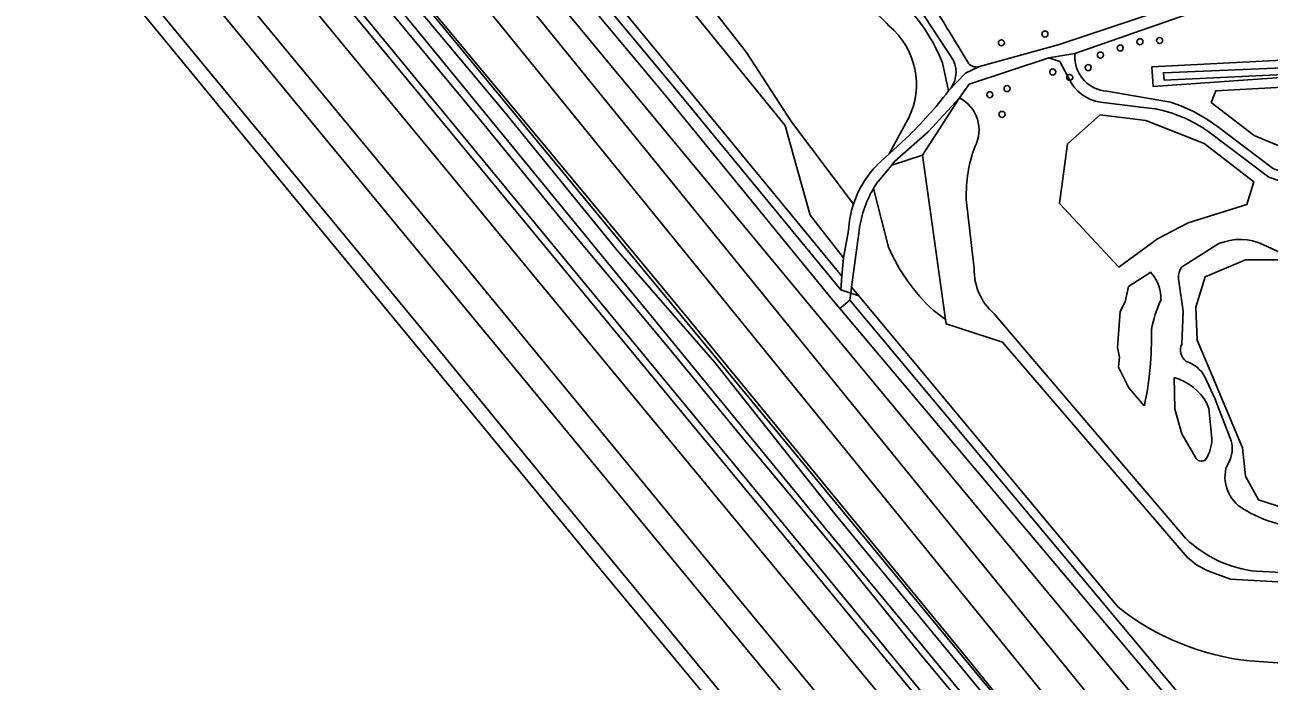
# Model space of a CAD drawing. Extents: x 157320 to 158835, y 386650 to 388491.
# Drawn here: x 157670.5 to 157872.8, y 387079.2 to 387185.7 of the extents above; entities that cross this region are included whole.
import ezdxf

# ---------------------------------------------------------------- set-up
doc = ezdxf.new("R2010")
doc.units = 0
for name, color, linetype in [('IMGEO_Boom', 7, 'Continuous'), ('IMGEO_Grasland_overig', 7, 'Continuous'), ('IMGEO_Groenvoorziening', 7, 'Continuous'), ('IMGEO_Hek', 7, 'Continuous'), ('IMGEO_Loofbos', 7, 'Continuous'), ('IMGEO_Meer_plas_ven_vijver', 7, 'Continuous'), ('IMGEO_Oever', 7, 'Continuous'), ('IMGEO_Spoor', 7, 'Continuous'), ('IMGEO_Spoorbaan_halfverhard', 7, 'Continuous'), ('IMGEO_Voetpad_halfverhard', 7, 'Continuous'), ('IMGEO_Voetpad_onverhard', 7, 'Continuous'), ('IMGEO_Waterloop', 7, 'Continuous')]:
    doc.layers.add(name, color=color, linetype=linetype)

msp = doc.modelspace()

# ---------------------------------------------------------------- linework, layer by layer
at = {"layer": 'IMGEO_Boom'}
for centre in [(157836.34, 387184.25), (157829.26, 387182.83), (157848.57, 387182), (157851.77, 387183), (157854.97, 387183.2), (157845.34, 387180.84), (157837.61, 387178.09), (157840.37, 387177.2), (157843.37, 387178.8), (157830.17, 387175.4), (157827.37, 387174.4), (157829.37, 387171.2)]:
    msp.add_circle(centre, 0.489, dxfattribs=at)
at = {"layer": 'IMGEO_Grasland_overig'}
for points in [[(157951.8, 386913.77), (157861.9, 387021.98), (157796.63, 387101.23), (157746.6, 387161.8), (157682.89, 387239.1), (157624.89, 387309.16), (157593.06, 387348.18), (157583.65, 387359.86), (157556.84, 387392.28), (157497.66, 387463.56), (157461.47, 387507.55), (157432.19, 387542.64), (157421.96, 387552.71), (157419.49, 387555.3), (157418.93, 387554.85), (157437.28, 387534.06), (157449.56, 387519.43), (157475.31, 387488.45), (157486.06, 387475.38), (157545.3, 387403.37), (157576.98, 387365.25), (157604.98, 387331.2), (157733.75, 387175.56), (157897.26, 386977.61)], [(157833.68, 387062.45), (157815.72, 387084), (157803.44, 387099.18), (157786.69, 387119.27), (157775.5, 387132.85), (157758, 387153.8), (157743.7, 387171.28), (157722.93, 387196.42), (157707.9, 387214.96), (157695.31, 387230.06), (157677.3, 387251.89), (157655.21, 387278.32), (157623.84, 387316.66), (157572.69, 387378.49)], [(157593.06, 387348.18), (157624.89, 387309.16), (157682.89, 387239.1), (157746.6, 387161.8), (157796.63, 387101.23), (157861.9, 387021.98)]]:
    msp.add_lwpolyline(points, dxfattribs=at)
at = {"layer": 'IMGEO_Groenvoorziening'}
for points in [[(157861.05, 387046.47), (157695.61, 387250), (157656.75, 387297.8), (157500, 387486.32), (157496.88, 387490.07), (157491.71, 387500), (157484.63, 387513.61), (157488.56, 387508.46), (157495.01, 387500), (157500, 387493.45), (157503.77, 387488.5), (157517.2, 387474.24), (157545.57, 387444.11), (157590.65, 387390.24), (157664.34, 387303.06), (157707.81, 387250), (157745.01, 387204.22), (157870.42, 387053.08)], [(157861.8, 387070.02), (157803, 387139.66), (157801.53, 387141.41), (157774.67, 387174.28), (157720.59, 387238.92), (157711.56, 387250), (157667.65, 387303.9), (157594.47, 387393.09)], [(157729.89, 387202.37), (157727.73, 387198.46), (157891.65, 387000), (157995.69, 386874.03), (158000, 386868.82), (158041.54, 386818.52), (158065.3, 386791.34), (158066.11, 386792.02), (158062.31, 386796.6), (158066.44, 386799.85), (158047.34, 386822.19), (158036.08, 386835.35), (158029.14, 386842.48), (158000, 386877.85), (157899.34, 387000)], [(157772.79, 387200.54), (157787.81, 387181.25), (157795.16, 387170.01), (157805.2, 387156.63)], [(157825.72, 387178.98), (157838.5, 387182.51), (157854.07, 387187.71), (157852.66, 387189.61), (157841.07, 387200.78)], [(157821.46, 387179.98), (157814.42, 387190.74), (157808.55, 387194.68), (157799.55, 387197.11), (157799.3, 387196.42), (157806.93, 387194.05)], [(157858.29, 387187.03), (157853.16, 387185.25), (157841.22, 387181.12), (157841.19, 387180.23), (157841.24, 387179.73), (157841.34, 387179.24), (157841.48, 387178.76), (157841.66, 387178.29), (157841.89, 387177.84), (157842.15, 387177.41), (157842.45, 387177.01), (157842.79, 387176.64), (157843.15, 387176.29), (157843.55, 387175.98), (157843.97, 387175.71), (157844.42, 387175.48), (157844.88, 387175.29), (157845.36, 387175.14), (157845.86, 387175.03), (157846.36, 387174.97), (157846.37, 387174.97), (157856.72, 387173.21), (157858.42, 387172.61), (157860.51, 387171.67), (157862.5, 387170.55), (157864.39, 387169.26), (157873.51, 387162.34)], [(157820.53, 387185.03), (157823.95, 387179.41)], [(157840.6, 387176.32), (157838.74, 387179.81), (157836.98, 387180.4), (157824.03, 387176.1), (157822.46, 387173.89)], [(157874.76, 387177.2), (157853.91, 387175.76), (157853.71, 387178.93), (157875.92, 387180.09)], [(157820.65, 387175.01), (157819.68, 387179.56)], [(157819.68, 387179.56), (157820.65, 387175.01)], [(157822.46, 387173.89), (157816.44, 387164.6), (157820.16, 387137.88), (157820.26, 387137.17), (157829.43, 387134.21), (157859.46, 387099.31), (157861.03, 387098.01), (157862.79, 387097.09), (157866.52, 387095.71), (157922.55, 387092.6), (157924.62, 387094.13), (157870.73, 387097)], [(157854.13, 387172.13), (157846.25, 387173.1)], [(157809.03, 387162.98), (157811, 387164.79), (157814.11, 387170.46)], [(157814.11, 387170.46), (157811, 387164.79), (157813.8, 387167.35)], [(157879.94, 387158.54), (157872.72, 387161.01), (157862.83, 387168.46)], [(157818.14, 387139.41), (157820.16, 387137.88), (157816.44, 387164.6), (157811.42, 387162.97), (157808.97, 387160), (157808.47, 387159.18), (157810.89, 387149.65)], [(157823.55, 387157.41), (157824.82, 387146.17)], [(157824.82, 387146.17), (157823.55, 387157.41)], [(157858.55, 387146.37), (157864.61, 387150.22)], [(157871.87, 387150.03), (157875.96, 387148.11), (157880.13, 387147.16), (157882.54, 387145.66), (157885.53, 387143.8), (157888.93, 387141.97), (157890.37, 387140.4), (157891.72, 387136.96), (157892.63, 387133.26), (157892.94, 387129.42), (157892.72, 387125.85), (157891.89, 387122.67), (157890.06, 387119.53), (157886.99, 387116.89), (157882.72, 387113.63), (157885.31, 387108.27), (157883.97, 387105.29), (157881.05, 387104.42)], [(157852.49, 387123.86), (157849.99, 387126.82), (157848.29, 387130.17), (157848.45, 387131.77), (157848.11, 387133.35), (157848.55, 387139.17), (157849.39, 387140.74), (157849.9, 387143.24), (157853.56, 387145.57)], [(157853.56, 387145.57), (157853.67, 387145.36)], [(157858.56, 387133.91), (157858.83, 387139.26), (157858.1, 387144.12)], [(157848.2, 387091.21), (157806.06, 387141.76), (157804.78, 387142.18), (157804.63, 387141.03), (157863.81, 387070.34), (157873.6, 387060.6)], [(157828.06, 387138.82), (157859.18, 387102.36)], [(157859.18, 387102.36), (157828.06, 387138.82)], [(157860.93, 387115.31), (157858.56, 387119.33), (157857.46, 387123.33), (157857.34, 387128.48)], [(157866.44, 387118.6), (157864.31, 387124.08), (157864.03, 387124.97), (157862.33, 387128.6)], [(157862.67, 387124.27), (157862.99, 387123.46), (157863.46, 387118.55)], [(157865.76, 387113.71), (157866.39, 387115.07)], [(157870.73, 387097), (157924.62, 387094.13), (157931.39, 387099.15), (157912.85, 387104.51)], [(157879.66, 387059.73), (157887.73, 387064.41), (157912.54, 387081.05), (157903.9, 387080.76), (157894.76, 387080.67), (157869.63, 387082.44)]]:
    msp.add_lwpolyline(points, dxfattribs=at)
for points in [[(157664.34, 387303.06), (157661, 387301.29), (157865.56, 387049.64), (157869.98, 387052.74), (157870.42, 387053.08), (157745.01, 387204.22), (157707.81, 387250)], [(157803.57, 387147.92), (157798.17, 387154.86), (157794.74, 387167.01), (157794.08, 387169.38), (157741.87, 387233.63), (157732.46, 387245.21), (157725.41, 387239.55), (157803.33, 387144.92)], [(157803.33, 387144.92), (157725.41, 387239.55), (157725.01, 387239.24), (157724.13, 387237.85), (157776.17, 387175.47), (157803.16, 387142.7)], [(157898.82, 387152.76), (157880.46, 387174.67), (157880.12, 387174.84), (157879.14, 387175.21), (157878.13, 387175.47), (157877.1, 387175.62), (157876.05, 387175.67), (157864.11, 387175.05), (157863.38, 387173.16), (157870.32, 387167.8), (157881.22, 387163.24), (157888.64, 387158.16), (157893.95, 387153.75), (157897.98, 387152.12)], [(157893.95, 387153.75), (157888.64, 387158.16), (157881.22, 387163.24), (157870.32, 387167.8), (157863.38, 387173.16), (157864.11, 387175.05), (157876.05, 387175.67), (157877.1, 387175.62), (157878.13, 387175.47), (157879.14, 387175.21), (157880.12, 387174.84), (157880.46, 387174.67), (157881.05, 387174.38), (157881.93, 387173.82), (157882.04, 387173.74), (157883.05, 387172.88), (157899.77, 387153.48), (157898.82, 387152.76), (157897.98, 387152.12)], [(157816.44, 387164.6), (157822.46, 387173.89), (157817.36, 387168.35), (157811.9, 387163.54), (157811.42, 387162.97)], [(157839.98, 387166.45), (157845.31, 387171.12), (157852.72, 387170.2), (157862.19, 387166.49), (157870.31, 387160.23), (157869.16, 387156.57), (157859.6, 387153.61), (157854.63, 387151.01), (157848.32, 387146.4), (157838.68, 387156.73)], [(157848.32, 387146.4), (157854.63, 387151.01), (157859.6, 387153.61), (157869.16, 387156.57), (157870.31, 387160.23), (157862.19, 387166.49), (157852.72, 387170.2), (157845.31, 387171.12), (157839.98, 387166.45), (157838.68, 387156.73)], [(157806.06, 387141.76), (157804.91, 387143.15), (157804.78, 387142.18)]]:
    msp.add_lwpolyline(points, close=True, dxfattribs=at)
for centre, radius, start, end in [((157793.43, 387169.33), 28.17, 21.299, 61.3644), ((157793.43, 387169.33), 28.17, 21.299, 61.3644), ((157798.24, 387173.14), 25.25, 28.0738, 63.6688), ((157793.41, 387169.87), 23.56, 41.8926, 63.675), ((157793.41, 387169.87), 23.56, 41.8926, 63.675), ((157803.08, 387176.05), 12.37, 333.0881, 50.5138), ((157803.08, 387176.05), 12.37, 333.0881, 50.5138), ((157817.38, 387178.1), 4.5, 316.6178, 24.7306), ((157825.19, 387180.63), 1.73, 224.4949, 287.9211), ((157846.36, 387179.86), 6.76, 211.5893, 269.0478), ((157763.46, 387219.27), 72.32, 314.1134, 322.2612), ((157819.78, 387168.7), 5.84, 332.0083, 62.6627), ((157819.78, 387168.7), 5.84, 332.0083, 62.6627), ((157849.77, 387149.65), 22.91, 55.2201, 79.009), ((157846.48, 387158.09), 22.94, 159.9357, 181.6945), ((157846.48, 387158.09), 22.94, 159.9357, 181.6945), ((157820.81, 387151.55), 16.41, 135.8394, 161.9549), ((157839.96, 387162.55), 31.81, 203.9195, 226.6881), ((157868.02, 387141.84), 9.05, 64.8481, 112.12), ((157834.43, 387146.02), 9.61, 179.086, 228.5351), ((157834.43, 387146.02), 9.61, 179.086, 228.5351), ((157849.36, 387141.47), 5.82, 355.5384, 42.0804), ((157861.06, 387144.7), 3.02, 146.3847, 191.0052), ((157873.02, 387132.74), 19.69, 155.1473, 169.7174), ((157799.31, 387135.06), 54.35, 348.1051, 1.256), ((157860.7, 387132.96), 2.34, 156.0015, 233.4597), ((157857.63, 387125.98), 5.38, 29.1309, 71.8351), ((157854.94, 387119.96), 8.85, 29.1394, 74.2628), ((157857.19, 387118.55), 6.27, 327.1171, 359.9523), ((157862.58, 387116.89), 4.21, 334.5059, 23.9667), ((157861.77, 387115.96), 1.07, 217.9833, 310.3141), ((157871.65, 387112.34), 6.05, 166.8508, 244.7164), ((157878.45, 387122.26), 18.03, 238.631, 278.2769), ((157872.83, 387116.64), 19.75, 226.3037, 263.9071), ((157872.83, 387116.64), 19.75, 226.3037, 263.9071), ((157874.14, 387124.05), 41.85, 231.6969, 263.8163)]:
    msp.add_arc(centre, radius, start, end, dxfattribs=at)
at = {"layer": 'IMGEO_Hek'}
for points in [[(157848.74, 387051.95), (157823.56, 387082.99), (157778.5, 387137.85), (157765.18, 387153.91), (157756.41, 387164.46), (157728.03, 387198.52), (157729.77, 387203.38), (157722.65, 387207.56), (157719.48, 387211.47), (157714.51, 387217.57), (157706.96, 387226.95), (157697.22, 387238.93), (157687.73, 387250.68), (157682.54, 387257.11), (157676.71, 387264.25), (157658.14, 387287.17), (157628.01, 387324.15), (157602.52, 387355.38)], [(157741.87, 387233.63), (157794.08, 387169.38), (157794.74, 387167.01), (157798.17, 387154.86), (157803.57, 387147.92)], [(157803.57, 387147.92), (157803.33, 387144.92)], [(157803.33, 387144.92), (157803.16, 387142.7)], [(157803.16, 387142.7), (157804.78, 387142.18)], [(157804.78, 387142.18), (157806.06, 387141.76)], [(157924.62, 387094.13), (157922.55, 387092.6), (157866.52, 387095.71), (157862.79, 387097.09), (157861.03, 387098.01), (157859.46, 387099.31), (157829.43, 387134.21), (157820.26, 387137.17)]]:
    msp.add_lwpolyline(points, dxfattribs=at)
at = {"layer": 'IMGEO_Loofbos'}
msp.add_lwpolyline([(157491.71, 387500), (157496.88, 387490.07), (157500, 387486.32), (157656.75, 387297.8), (157695.61, 387250), (157861.05, 387046.47), (157865.56, 387049.64), (157661, 387301.29), (157517.2, 387474.24), (157503.77, 387488.5), (157500, 387493.45), (157495.01, 387500), (157488.56, 387508.46), (157484.63, 387513.61)], close=True, dxfattribs=at)
for points in [[(157772.79, 387200.54), (157770.34, 387208.65), (157764.16, 387217.23), (157763.95, 387217.46), (157763.33, 387218.22), (157763.14, 387218.46), (157746.48, 387237.7), (157746.07, 387238.22), (157737.52, 387249.28), (157732.46, 387245.21), (157741.87, 387233.63), (157794.08, 387169.38), (157794.74, 387167.01), (157798.17, 387154.86), (157803.57, 387147.92), (157804.42, 387152.35)], [(157805.2, 387156.63), (157795.16, 387170.01), (157787.81, 387181.25), (157772.79, 387200.54)], [(157810.89, 387149.65), (157808.47, 387159.18)], [(157806.07, 387151.94), (157804.91, 387143.15), (157806.06, 387141.76), (157848.2, 387091.21)], [(157869.63, 387082.44), (157894.76, 387080.67), (157903.9, 387080.76), (157912.54, 387081.05), (157927.41, 387088.1), (157932.94, 387091.57), (157929.69, 387093.51), (157924.62, 387094.13), (157922.55, 387092.6), (157866.52, 387095.71), (157862.79, 387097.09), (157861.03, 387098.01), (157859.46, 387099.31), (157829.43, 387134.21), (157820.26, 387137.17), (157820.16, 387137.88), (157818.14, 387139.41)]]:
    msp.add_lwpolyline(points, dxfattribs=at)
for centre, radius, start, end in [((157824.76, 387149.77), 18.82, 149.9861, 173.3767), ((157820.81, 387151.56), 16.41, 161.9888, 177.2248), ((157839.96, 387162.55), 31.81, 203.9195, 226.6881), ((157874.14, 387124.05), 41.85, 231.6969, 263.8163)]:
    msp.add_arc(centre, radius, start, end, dxfattribs=at)
at = {"layer": 'IMGEO_Meer_plas_ven_vijver'}
for points in [[(157874.18, 387147.58), (157868.91, 387147.58), (157862.38, 387144.83), (157860.84, 387139.89), (157861.08, 387134.56), (157863.18, 387129.54), (157865.29, 387124.53), (157866.86, 387120.78), (157868.43, 387117.03), (157868.93, 387112.47), (157871.03, 387108.59), (157876.93, 387106.73)], [(157853.67, 387145.36), (157853.56, 387145.57), (157849.9, 387143.24), (157849.39, 387140.74), (157848.55, 387139.17), (157848.11, 387133.35), (157848.45, 387131.77), (157848.29, 387130.17), (157849.99, 387126.82), (157852.49, 387123.86)], [(157857.34, 387128.48), (157857.46, 387123.33), (157858.56, 387119.33), (157860.93, 387115.31)], [(157862.99, 387123.46), (157862.67, 387124.27)], [(157863.46, 387118.55), (157862.99, 387123.46)]]:
    msp.add_lwpolyline(points, dxfattribs=at)
for centre, radius, start, end in [((157849.36, 387141.47), 5.82, 355.5384, 42.0804), ((157873.02, 387132.74), 19.69, 155.1473, 169.7174), ((157799.31, 387135.06), 54.35, 348.1051, 1.256), ((157854.94, 387119.96), 8.85, 29.1394, 74.2628), ((157857.19, 387118.55), 6.27, 327.1171, 359.9523), ((157861.77, 387115.96), 1.07, 217.9833, 310.3141)]:
    msp.add_arc(centre, radius, start, end, dxfattribs=at)
at = {"layer": 'IMGEO_Oever'}
for points in [[(157436.87, 387543.75), (157437.31, 387542.08), (157437.72, 387541.12), (157450.61, 387525.73), (157472.21, 387499.44), (157493.83, 387473.48), (157521.96, 387439.69), (157542.93, 387414.95), (157572.69, 387378.49), (157623.84, 387316.66), (157655.21, 387278.32), (157677.3, 387251.89), (157695.31, 387230.06), (157707.9, 387214.96), (157722.93, 387196.42), (157743.7, 387171.28), (157758, 387153.8), (157775.5, 387132.85), (157786.69, 387119.27), (157803.44, 387099.18), (157815.72, 387084), (157833.68, 387062.45)], [(157897.14, 386987.42), (157800.36, 387104.35), (157718.27, 387204.49), (157665.97, 387268.12), (157603.76, 387343.06), (157595.04, 387353.81)], [(157662.51, 387275.87), (157680.55, 387254.34), (157715.66, 387211.81), (157721.68, 387204.13), (157723.07, 387202.2), (157723.89, 387201.61), (157724.96, 387202.25), (157726.6, 387202.99), (157727.45, 387202.87), (157727.72, 387202.58), (157727.93, 387202.09), (157727.93, 387201.85), (157727.44, 387201.24), (157725.86, 387199.88), (157725.64, 387198.77), (157726.18, 387197.98), (157728.81, 387195.1), (157748.37, 387171.72), (157766.9, 387149.02), (157782.66, 387130.89), (157802.41, 387106.05), (158006.02, 386859.15)], [(157891.65, 387000), (157727.73, 387198.46), (157729.89, 387202.37)], [(157875.92, 387180.09), (157853.71, 387178.93), (157853.91, 387175.76), (157874.76, 387177.2)], [(157864.61, 387150.22), (157858.55, 387146.37)], [(157875.96, 387148.11), (157871.87, 387150.03)], [(157876.93, 387106.73), (157871.03, 387108.59), (157868.93, 387112.47), (157868.43, 387117.03), (157866.86, 387120.78), (157865.29, 387124.53), (157863.18, 387129.54), (157861.08, 387134.56), (157860.84, 387139.89), (157862.38, 387144.83), (157868.91, 387147.58), (157874.18, 387147.58)], [(157858.1, 387144.12), (157858.83, 387139.26), (157858.56, 387133.91)], [(157862.33, 387128.6), (157864.03, 387124.97), (157864.31, 387124.08), (157866.44, 387118.6)], [(157866.39, 387115.07), (157865.76, 387113.71)]]:
    msp.add_lwpolyline(points, dxfattribs=at)
msp.add_lwpolyline([(157855.7, 387176.79), (157855.58, 387177.98), (157878.95, 387178.95), (157883.85, 387176.29), (157898.66, 387160.68), (157908.01, 387148.44), (157914.5, 387139.09), (157925.6, 387123.86), (157930.6, 387118.28), (157934.42, 387114.09), (157938.96, 387108.22), (157941.61, 387101.09), (157940.49, 387100.67), (157937.94, 387107.48), (157934.48, 387112.23), (157919.54, 387129.79), (157901.69, 387154.64), (157897.5, 387159.93), (157887.73, 387170.59), (157883.31, 387175.42), (157878.66, 387177.87)], close=True, dxfattribs=at)
for centre, radius, start, end in [((157868.02, 387141.84), 9.05, 64.8481, 112.12), ((157861.06, 387144.7), 3.02, 146.3847, 191.0052), ((157860.7, 387132.96), 2.34, 156.0015, 233.4597), ((157857.63, 387125.98), 5.38, 29.1309, 71.8351), ((157862.58, 387116.89), 4.21, 334.5059, 23.9667), ((157871.65, 387112.34), 6.05, 166.8508, 244.7164), ((157878.45, 387122.26), 18.03, 238.631, 278.2769)]:
    msp.add_arc(centre, radius, start, end, dxfattribs=at)
at = {"layer": 'IMGEO_Spoor'}
for points in [[(157408.21, 387562.68), (157414.06, 387555.61), (157571.71, 387364.96), (157581.65, 387352.63), (157671.59, 387243.98), (157730.4, 387172.63), (157983.73, 386866.1), (158139.86, 386676.99)], [(157401.12, 387559.03), (157406.95, 387551.98), (157427.78, 387526.75), (157695.04, 387203.36), (157741.5, 387147.28), (157786.43, 387092.72), (157971.28, 386869.29), (158068.29, 386751.61), (158134.42, 386671.62)], [(157397.27, 387557.16), (157403.15, 387550.03), (157560.19, 387359.8), (157579.71, 387336.08), (157628.66, 387277.02), (158131.31, 386668.54)], [(157480.96, 387443.92), (157534.02, 387379.54), (157736.12, 387135.04), (157755.26, 387111.71), (157792.53, 387066.53), (157814.63, 387039.92), (157934.91, 386894.34), (157975.15, 386845.51), (158081.43, 386716.93)]]:
    msp.add_lwpolyline(points, dxfattribs=at)
at = {"layer": 'IMGEO_Spoorbaan_halfverhard'}
for points in [[(157530.68, 387379.55), (157602.33, 387293.74), (157707.21, 387166.31), (157764.17, 387097.17), (157803, 387050.45)], [(157897.26, 386977.61), (157733.75, 387175.56), (157604.98, 387331.2), (157576.98, 387365.25)]]:
    msp.add_lwpolyline(points, dxfattribs=at)
at = {"layer": 'IMGEO_Voetpad_halfverhard'}
msp.add_lwpolyline([(157596.01, 387394.35), (157594.47, 387393.09), (157667.65, 387303.9), (157711.56, 387250), (157720.59, 387238.92), (157774.67, 387174.28), (157801.53, 387141.41), (157803, 387139.66), (157804.63, 387141.03), (157804.78, 387142.18), (157803.16, 387142.7), (157776.17, 387175.47), (157724.13, 387237.85), (157725.01, 387239.24), (157725.41, 387239.55), (157724.62, 387240.46), (157724.23, 387240.15), (157722.1, 387239.97), (157713.91, 387250)], close=True, dxfattribs=at)
for points in [[(157798.22, 387196.85), (157799.3, 387196.42), (157799.55, 387197.11), (157808.55, 387194.68), (157814.42, 387190.74), (157821.46, 387179.98)], [(157867.46, 387190.18), (157873.9, 387192.4), (157872.97, 387193.61), (157872.57, 387194.25), (157865.95, 387191.98), (157857.17, 387188.99), (157856.73, 387188.81), (157854.07, 387187.71), (157838.5, 387182.51), (157825.72, 387178.98), (157823.43, 387177.89), (157820.68, 387175.01), (157820.65, 387175.01)], [(157808.47, 387159.18), (157808.97, 387160), (157811.42, 387162.97), (157811.9, 387163.54), (157817.36, 387168.35), (157822.46, 387173.89), (157824.03, 387176.1), (157836.98, 387180.4), (157841.22, 387181.12), (157853.16, 387185.25), (157858.29, 387187.03), (157867.46, 387190.18)], [(157823.95, 387179.41), (157820.53, 387185.03)], [(157820.65, 387175.01), (157820.68, 387175.01), (157823.43, 387177.89), (157825.72, 387178.98)], [(157813.8, 387167.35), (157811, 387164.79), (157809.03, 387162.98)], [(157804.42, 387152.35), (157803.57, 387147.92), (157803.33, 387144.92), (157803.16, 387142.7), (157804.78, 387142.18), (157804.91, 387143.15), (157806.07, 387151.94)], [(157804.63, 387141.03), (157803, 387139.66), (157861.8, 387070.02), (157874.66, 387056.41), (157875.52, 387055.51), (157876.01, 387054.99), (157879.96, 387057.11), (157885.17, 387060.57), (157917.49, 387079.65), (157927.82, 387085.47), (157937.45, 387091.7), (157940.99, 387095.53), (157941.5, 387095.89), (157942.67, 387096.72), (157945.06, 387098.42), (157944.32, 387100.01), (157943.44, 387099.52), (157941.81, 387098.62), (157941.19, 387098.27)], [(157873.6, 387060.6), (157863.81, 387070.34), (157804.63, 387141.03)]]:
    msp.add_lwpolyline(points, dxfattribs=at)
for centre, radius, start, end in [((157798.24, 387173.14), 25.25, 28.0738, 63.6688), ((157817.38, 387178.1), 4.5, 316.6178, 24.7306), ((157825.19, 387180.63), 1.73, 224.4949, 287.9211), ((157763.46, 387219.27), 72.32, 314.1134, 322.2612), ((157820.81, 387151.55), 16.41, 135.8394, 161.9549), ((157824.76, 387149.77), 18.82, 149.9861, 173.3767), ((157820.81, 387151.56), 16.41, 161.9888, 177.2248)]:
    msp.add_arc(centre, radius, start, end, dxfattribs=at)
at = {"layer": 'IMGEO_Voetpad_onverhard'}
for points in [[(157856.72, 387173.21), (157846.37, 387174.97), (157846.36, 387174.97), (157845.86, 387175.03), (157845.36, 387175.14), (157844.88, 387175.29), (157844.42, 387175.48), (157843.97, 387175.71), (157843.55, 387175.98), (157843.15, 387176.29), (157842.79, 387176.64), (157842.45, 387177.01), (157842.15, 387177.41), (157841.89, 387177.84), (157841.66, 387178.29), (157841.48, 387178.76), (157841.34, 387179.24), (157841.24, 387179.73), (157841.19, 387180.23), (157841.22, 387181.12), (157836.98, 387180.4), (157838.74, 387179.81), (157840.6, 387176.32)], [(157846.25, 387173.1), (157854.13, 387172.13)], [(157884.5, 387155.94), (157895.19, 387148.3), (157904.88, 387143.99), (157905.68, 387145.56), (157906.5, 387146.35), (157904.75, 387145.85), (157904.6, 387145.87), (157902.71, 387146.05), (157895.8, 387149.52), (157886.94, 387156.24), (157885.73, 387157.27), (157884.43, 387158.19), (157883.05, 387158.98), (157881.61, 387159.66), (157880.11, 387160.2), (157878.76, 387160.56), (157873.51, 387162.34), (157864.39, 387169.26), (157862.5, 387170.55), (157860.51, 387171.67), (157858.42, 387172.61), (157856.72, 387173.21)], [(157862.83, 387168.46), (157872.72, 387161.01), (157879.94, 387158.54)]]:
    msp.add_lwpolyline(points, dxfattribs=at)
for centre, radius, start, end in [((157846.36, 387179.86), 6.76, 211.5893, 269.0478), ((157849.77, 387149.65), 22.91, 55.2201, 79.009)]:
    msp.add_arc(centre, radius, start, end, dxfattribs=at)
at = {"layer": 'IMGEO_Waterloop'}
for points in [[(157595.04, 387353.81), (157603.76, 387343.06), (157665.97, 387268.12), (157718.27, 387204.49), (157800.36, 387104.35), (157897.14, 386987.42)], [(158006.02, 386859.15), (157802.41, 387106.05), (157782.66, 387130.89), (157766.9, 387149.02), (157748.37, 387171.72), (157728.81, 387195.1), (157726.18, 387197.98), (157725.64, 387198.77), (157725.86, 387199.88), (157727.44, 387201.24), (157727.93, 387201.85), (157727.93, 387202.09), (157727.72, 387202.58), (157727.45, 387202.87), (157726.6, 387202.99), (157724.96, 387202.25), (157723.89, 387201.61), (157723.07, 387202.2), (157721.68, 387204.13), (157715.66, 387211.81), (157680.55, 387254.34), (157662.51, 387275.87)]]:
    msp.add_lwpolyline(points, dxfattribs=at)
msp.add_lwpolyline([(157855.7, 387176.79), (157878.66, 387177.87), (157883.31, 387175.42), (157887.73, 387170.59), (157897.5, 387159.93), (157901.69, 387154.64), (157919.54, 387129.79), (157934.48, 387112.23), (157937.94, 387107.48), (157940.49, 387100.67), (157941.61, 387101.09), (157938.96, 387108.22), (157934.42, 387114.09), (157930.6, 387118.28), (157925.6, 387123.86), (157914.5, 387139.09), (157908.01, 387148.44), (157898.66, 387160.68), (157883.85, 387176.29), (157878.95, 387178.95), (157855.58, 387177.98)], close=True, dxfattribs=at)

doc.saveas('drawing.dxf')
